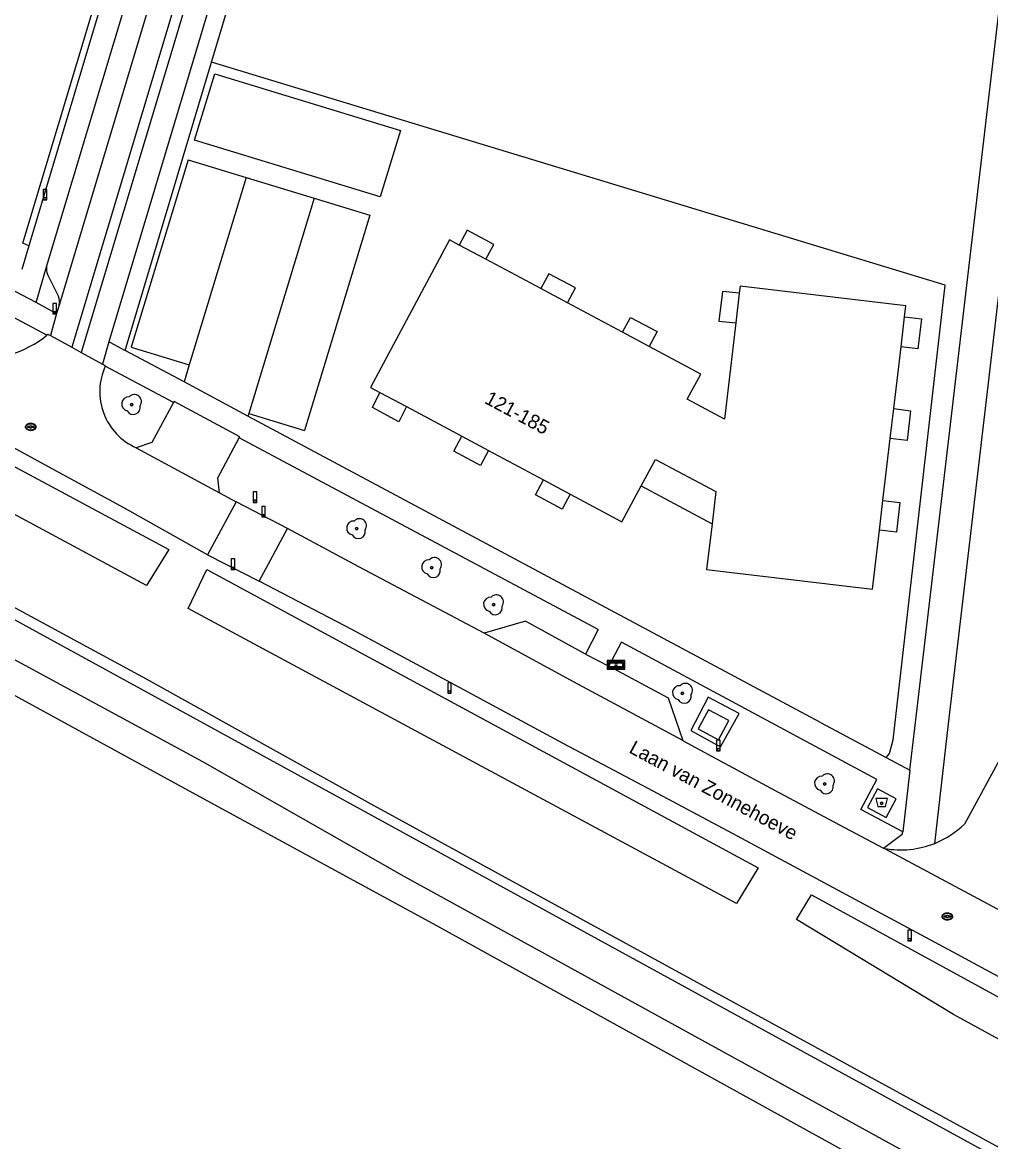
# Model space of a CAD drawing. Extents: x 194485 to 197793, y 468269 to 470822.
# Drawn here: x 197286.1 to 197368.8, y 468510.6 to 468606.2 of the extents above; entities that cross this region are included whole.
import ezdxf

# ---------------------------------------------------------------- set-up
doc = ezdxf.new("R2010")
doc.units = 0
for name, color, linetype in [('BGT begrenzing kruinlijn', 7, 'Continuous'), ('BGT grensvlak begroeid terreindeel', 7, 'Continuous'), ('BGT grensvlak gebouwinstallatie plus 1', 7, 'Continuous'), ('BGT grensvlak onbegroeid terreindeel', 7, 'Continuous'), ('BGT grensvlak overig bouwwerk', 7, 'Continuous'), ('BGT grensvlak pand op maaiveld', 7, 'Continuous'), ('BGT grensvlak vegetatieobject', 7, 'Continuous'), ('BGT grensvlak waterdeel', 7, 'Continuous'), ('BGT grensvlak wegdeel', 7, 'Continuous'), ('BGT lijnelement scheiding hek', 7, 'Continuous'), ('BGT puntobject bak afval apart plaats', 7, 'Continuous'), ('BGT puntobject bord verkeersbord', 7, 'Continuous'), ('BGT puntobject paal afsluitpaal', 7, 'Continuous'), ('BGT puntobject paal lichtmast', 7, 'Continuous'), ('BGT puntobject put inspectie- rioolput', 7, 'Continuous'), ('BGT puntobject vegetatieobject boom', 7, 'Continuous'), ('BGT tekst huisnummerreeks', 7, 'Continuous'), ('BGT tekst openbare ruimte label weg', 7, 'Continuous')]:
    doc.layers.add(name, color=color, linetype=linetype)

msp = doc.modelspace()

# ---------------------------------------------------------------- linework, layer by layer
at = {"layer": 'BGT begrenzing kruinlijn'}
for p, q in [((197301.277, 468540.062), (197274.199, 468554.82)), ((197321.506, 468529.037), (197301.277, 468540.062)), ((197358.881, 468508.393), (197321.506, 468529.037))]:
    msp.add_line(p, q, dxfattribs=at)
at = {"layer": 'BGT grensvlak begroeid terreindeel'}
for points in [[(197432.167, 468470.909), (197318.726, 468533.242), (197301.532, 468543.04), (197272.836, 468558.589), (197252.228, 468569.075), (197184.03, 468606.303), (197086.412, 468660.066), (197019.506, 468696.755), (197018.331, 468697.434), (197018.026, 468697.816), (197018.092, 468698.196), (197018.271, 468698.544), (197018.634, 468699.252), (197019.534, 468701.004), (197019.564, 468701.062), (197019.583, 468701.214)], [(197019.583, 468701.214), (197091.487, 468661.826), (197280.71, 468557.748), (197386.189, 468500), (197454.514, 468462.593), (197487.133, 468444.874), (197528.996, 468422.121), (197536.205, 468418.22)]]:
    msp.add_lwpolyline(points, dxfattribs=at)
at = {"layer": 'BGT grensvlak gebouwinstallatie plus 1'}
msp.add_line((197338.96, 468566.606), (197345.013, 468563.357), dxfattribs=at)
for points in [[(197302.532, 468601.775), (197318.391, 468596.942), (197316.664, 468591.278), (197300.805, 468596.111), (197302.532, 468601.775)], [(197325.694, 468585.944), (197326.369, 468587.212), (197324.102, 468588.436), (197323.421, 468587.158)], [(197332.662, 468582.22), (197333.339, 468583.494), (197331.066, 468584.711), (197330.389, 468583.435)], [(197347.339, 468583.057), (197345.891, 468583.204), (197345.596, 468580.67), (197347.039, 468580.524)], [(197337.358, 468579.71), (197338.041, 468580.979), (197340.317, 468579.767), (197339.632, 468578.495)], [(197361.452, 468581.024), (197362.895, 468580.86), (197362.592, 468578.3), (197361.149, 468578.464)], [(197318.903, 468573.371), (197318.268, 468572.074), (197315.997, 468573.276), (197316.637, 468574.582)], [(197360.526, 468573.191), (197361.966, 468573.018), (197361.675, 468570.465), (197360.224, 468570.639)], [(197325.917, 468569.624), (197325.234, 468568.348), (197322.962, 468569.558), (197323.647, 468570.837)], [(197332.891, 468565.897), (197332.208, 468564.622), (197329.931, 468565.832), (197330.617, 468567.112)], [(197359.599, 468565.347), (197361.042, 468565.177), (197360.751, 468562.632), (197359.298, 468562.803)]]:
    msp.add_lwpolyline(points, dxfattribs=at)
at = {"layer": 'BGT grensvlak onbegroeid terreindeel'}
msp.add_line((197364.908, 468583.742), (197302.268, 468602.775), dxfattribs=at)
for points in [[(197359.878, 468543.395), (197360.172, 468543.735), (197360.482, 468544.922), (197364.908, 468583.742)], [(197343.201, 468545.726), (197345.732, 468544.32), (197347.339, 468547.152), (197344.689, 468548.564), (197343.201, 468545.726)]]:
    msp.add_lwpolyline(points, dxfattribs=at)
at = {"layer": 'BGT grensvlak overig bouwwerk'}
msp.add_lwpolyline([(197346.445, 468546.558), (197344.719, 468547.488), (197343.831, 468545.866), (197345.572, 468544.926), (197346.445, 468546.558)], dxfattribs=at)
at = {"layer": 'BGT grensvlak pand op maaiveld'}
for p, q in [((197325.694, 468585.944), (197323.421, 468587.158)), ((197330.389, 468583.435), (197325.694, 468585.944)), ((197332.662, 468582.22), (197330.389, 468583.435)), ((197347.339, 468583.057), (197347.039, 468580.524)), ((197337.358, 468579.71), (197332.662, 468582.22)), ((197361.149, 468578.464), (197361.452, 468581.024)), ((197339.632, 468578.495), (197337.358, 468579.71)), ((197360.526, 468573.191), (197361.149, 468578.464)), ((197316.637, 468574.582), (197318.903, 468573.371)), ((197318.903, 468573.371), (197323.647, 468570.837)), ((197360.224, 468570.639), (197360.526, 468573.191)), ((197323.647, 468570.837), (197325.917, 468569.624)), ((197359.599, 468565.347), (197360.224, 468570.639)), ((197325.917, 468569.624), (197330.617, 468567.112)), ((197330.617, 468567.112), (197332.891, 468565.897)), ((197359.298, 468562.803), (197359.599, 468565.347))]:
    msp.add_line(p, q, dxfattribs=at)
for points in [[(197323.421, 468587.158), (197322.591, 468587.602), (197315.849, 468575.003), (197316.637, 468574.582)], [(197361.452, 468581.024), (197361.563, 468581.966), (197347.408, 468583.643), (197347.339, 468583.057)], [(197347.039, 468580.524), (197346.064, 468572.279), (197342.898, 468574.005), (197344.057, 468576.13), (197339.632, 468578.495)], [(197338.96, 468566.606), (197340.172, 468568.863), (197345.341, 468566.115), (197345.013, 468563.357)], [(197332.891, 468565.897), (197337.312, 468563.535), (197338.96, 468566.606)], [(197345.013, 468563.357), (197344.549, 468559.447), (197358.705, 468557.782), (197359.298, 468562.803)]]:
    msp.add_lwpolyline(points, dxfattribs=at)
at = {"layer": 'BGT grensvlak vegetatieobject'}
msp.add_lwpolyline([(197286.668, 468587.084), (197286.158, 468587.317), (197295.381, 468618.018), (197295.845, 468617.837)], dxfattribs=at)
at = {"layer": 'BGT grensvlak waterdeel'}
for points in [[(197240.373, 468592.414), (197298.622, 468561.164), (197296.715, 468558.081), (197234.119, 468591.789), (197235.922, 468594.802), (197239.473, 468592.897)], [(197300.27, 468556.121), (197301.875, 468559.448), (197348.944, 468533.975), (197347.085, 468530.952), (197300.27, 468556.121)], [(197352.236, 468529.576), (197353.495, 468531.682), (197399.634, 468506.468), (197452.796, 468477.155), (197513.423, 468443.463), (197512.268, 468441.369), (197467.681, 468465.275), (197424.538, 468489.251), (197365.643, 468521.47), (197352.236, 468529.576)]]:
    msp.add_lwpolyline(points, dxfattribs=at)
at = {"layer": 'BGT grensvlak wegdeel'}
for p, q in [((197288.182, 468585.298), (197309.757, 468657.288)), ((197304.003, 468631.176), (197289.25, 468582.016)), ((197305.98, 468630.569), (197290.325, 468578.437)), ((197306.84, 468630.305), (197291.132, 468577.993)), ((197295.845, 468617.837), (197286.668, 468587.084)), ((197294.894, 468578.15), (197302.268, 468602.775)), ((197288.204, 468579.462), (197246.802, 468601.587)), ((197300.26, 468594.441), (197295.387, 468578.451)), ((197300.26, 468594.441), (197305.234, 468592.925)), ((197305.234, 468592.925), (197300.361, 468576.935)), ((197305.234, 468592.925), (197311.038, 468591.156)), ((197311.038, 468591.156), (197305.438, 468572.781)), ((197311.038, 468591.156), (197315.794, 468589.707)), ((197315.794, 468589.707), (197310.194, 468571.332)), ((197286.668, 468587.084), (197286.057, 468585.083)), ((197287.278, 468582.251), (197288.182, 468585.298)), ((197289.192, 468582.789), (197288.261, 468584.681)), ((197287.278, 468582.251), (197285.503, 468583.189)), ((197289.25, 468582.016), (197289.03, 468581.301)), ((197289.03, 468581.301), (197288.502, 468579.442)), ((197288.204, 468579.462), (197288.294, 468579.536)), ((197288.294, 468579.536), (197288.319, 468579.522)), ((197288.319, 468579.522), (197288.502, 468579.442)), ((197288.502, 468579.442), (197290.325, 468578.437)), ((197293.502, 468578.895), (197292.941, 468576.996)), ((197290.325, 468578.437), (197291.132, 468577.993)), ((197291.132, 468577.993), (197292.941, 468576.996)), ((197299.913, 468575.466), (197294.894, 468578.15)), ((197295.387, 468578.451), (197300.361, 468576.935)), ((197292.941, 468576.996), (197293.204, 468576.852)), ((197293.19, 468576.822), (197293.204, 468576.852)), ((197299.028, 468573.703), (197293.19, 468576.822)), ((197300.361, 468576.935), (197299.913, 468575.466)), ((197305.367, 468572.549), (197299.913, 468575.466)), ((197305.438, 468572.781), (197305.367, 468572.549)), ((197305.438, 468572.781), (197310.194, 468571.332)), ((197354.262, 468546.4), (197305.367, 468572.549)), ((197335.275, 468554.334), (197304.634, 468570.701)), ((197295.835, 468569.853), (197302.95, 468565.994)), ((197304.375, 468565.221), (197301.919, 468560.717)), ((197302.95, 468565.994), (197304.375, 468565.221)), ((197308.75, 468562.958), (197304.375, 468565.221)), ((197306.329, 468558.465), (197308.75, 468562.958)), ((197301.919, 468560.717), (197306.329, 468558.465)), ((197335.275, 468554.334), (197334.188, 468552.24)), ((197336.203, 468551.199), (197337.273, 468553.247)), ((197334.188, 468552.24), (197336.203, 468551.199)), ((197354.262, 468546.4), (197359.878, 468543.395)), ((197359.878, 468543.395), (197361.892, 468542.317)), ((197361.892, 468542.317), (197361.301, 468537.05)), ((197359.662, 468535.679), (197359.732, 468535.643)), ((197359.732, 468535.643), (197372.742, 468528.666))]:
    msp.add_line(p, q, dxfattribs=at)
for points in [[(197364.024, 468536.079), (197365.195, 468546.284), (197386.503, 468727.727)], [(197308.754, 468629.718), (197305.198, 468617.95), (197293.502, 468578.895)], [(197361.892, 468542.317), (197362.468, 468547.119), (197371.388, 468623.026)], [(197302.268, 468602.775), (197306.441, 468616.725), (197306.493, 468616.898)], [(197301.919, 468560.717), (197294.819, 468564.697), (197288.974, 468567.88), (197281.348, 468572.035), (197273.751, 468576.027), (197266.587, 468579.914), (197259.338, 468583.766), (197251.614, 468587.927), (197243.936, 468592.069), (197230.727, 468599.074), (197223.043, 468603.199), (197216.123, 468606.862), (197211.884, 468609.035)], [(197289.03, 468581.301), (197288.95, 468581.331), (197287.278, 468582.251)], [(197293.502, 468578.895), (197293.585, 468578.865), (197294.894, 468578.15)], [(197299.028, 468573.703), (197297.173, 468570.306), (197295.835, 468569.853)], [(197304.634, 468570.701), (197304.679, 468570.786), (197299.081, 468573.801), (197299.028, 468573.703)], [(197302.95, 468565.994), (197302.805, 468567.282), (197304.634, 468570.701)], [(197381.741, 468565.638), (197376.151, 468555.292), (197371.047, 468545.942), (197367.246, 468538.962), (197366.572, 468537.722)], [(197325.547, 468554.032), (197314.836, 468559.68), (197308.75, 468562.958)], [(197380.69, 468518.577), (197373.546, 468522.5), (197365.965, 468526.602), (197359.811, 468529.902), (197347.174, 468536.683), (197339.55, 468540.775), (197332.292, 468544.615), (197323.432, 468549.38), (197314.3, 468554.315), (197306.329, 468558.465)], [(197334.188, 468552.24), (197329.084, 468555.051), (197325.547, 468554.032)], [(197342.542, 468544.841), (197342.52, 468544.853), (197333.539, 468549.658), (197325.547, 468554.032)], [(197361.301, 468537.05), (197357.705, 468538.961), (197359.094, 468541.538), (197337.273, 468553.247)], [(197342.542, 468544.841), (197341.29, 468548.484), (197336.203, 468551.199)], [(197342.542, 468544.841), (197350.335, 468540.622), (197355.829, 468537.698), (197359.662, 468535.679)], [(197360.741, 468539.878), (197359.132, 468540.739), (197358.275, 468539.136), (197359.884, 468538.275), (197360.741, 468539.878)], [(197359.662, 468535.679), (197361.26, 468536.866), (197361.301, 468537.05)]]:
    msp.add_lwpolyline(points, dxfattribs=at)
for centre, radius, start, end in [((197289.006, 468585.09), 0.85, 165.82125, 208.77153), ((197288.175, 468582.324), 1.119, 344.0182, 24.56379), ((197282.331, 468586.738), 9.351, 265.58588, 308.91125), ((197297.943, 468574.64), 5.231, 155.34036, 246.22695), ((197361.05, 468543.489), 7.984, 291.87026, 313.75916), ((197361.113, 468543.393), 7.872, 259.89729, 291.70362)]:
    msp.add_arc(centre, radius, start, end, dxfattribs=at)
at = {"layer": 'BGT lijnelement scheiding hek'}
msp.add_lwpolyline([(197141.731, 468635.146), (197260.438, 468570.015), (197279.689, 468559.329), (197296.669, 468550.124), (197316.113, 468539.31), (197420.228, 468482.405), (197464.176, 468458.291), (197526.832, 468424.115), (197536.28, 468418.881), (197536.782, 468417.918), (197547.664, 468412.214), (197563.201, 468403.771), (197578.242, 468395.835), (197597, 468386.1), (197611.663, 468378.341), (197652.783, 468357.36), (197675.778, 468345.78), (197705.9, 468330.183), (197722.039, 468321.941), (197735.959, 468315.022), (197747.759, 468309.018), (197745.984, 468305.601), (197754.995, 468300.861), (197775.877, 468290.286)], dxfattribs=at)
at = {"layer": 'BGT puntobject bak afval apart plaats'}
msp.add_lwpolyline([(197359.833, 468539.232), (197360.008, 468539.907), (197359.008, 468539.907), (197359.183, 468539.232)], close=True, dxfattribs=at)
msp.add_circle((197359.508, 468539.507), 0.1, dxfattribs=at)
for start, end in [(0, 180), (180, 0)]:
    msp.add_arc((197359.508, 468539.507), 0.1, start, end, dxfattribs=at)
at = {"layer": 'BGT puntobject bord verkeersbord'}
for points in [[(197336.054, 468551.688), (197336.054, 468550.938), (197337.554, 468550.938), (197337.554, 468551.688)], [(197337.454, 468551.588), (197337.454, 468551.038), (197336.154, 468551.038), (197336.154, 468551.588)], [(197336.154, 468551.588), (197336.154, 468551.038), (197337.454, 468551.038), (197337.454, 468551.588)], [(197337.354, 468551.488), (197337.354, 468551.138), (197336.254, 468551.138), (197336.254, 468551.488)]]:
    msp.add_lwpolyline(points, close=True, dxfattribs=at)
for start, end in [(0, 180), (180, 0)]:
    msp.add_arc((197336.804, 468551.313), 0.1, start, end, dxfattribs=at)
at = {"layer": 'BGT puntobject paal afsluitpaal'}
for points in [[(197289.008, 468582.173), (197288.708, 468582.173), (197288.708, 468581.273), (197288.858, 468581.273)], [(197288.858, 468581.273), (197289.008, 468581.273), (197289.008, 468582.173)], [(197306.845, 468564.85), (197306.545, 468564.85), (197306.545, 468563.95), (197306.695, 468563.95)], [(197306.695, 468563.95), (197306.845, 468563.95), (197306.845, 468564.85)], [(197304.242, 468560.362), (197303.942, 468560.362), (197303.942, 468559.462), (197304.092, 468559.462)], [(197304.092, 468559.462), (197304.242, 468559.462), (197304.242, 468560.362)]]:
    msp.add_lwpolyline(points, dxfattribs=at)
for centre, start, end in [((197288.858, 468581.373), 0, 180), ((197288.858, 468581.373), 0, 180), ((197288.858, 468581.373), 180, 0), ((197288.858, 468581.373), 180, 270), ((197288.858, 468581.373), 270, 0), ((197306.695, 468564.05), 0, 180), ((197306.695, 468564.05), 0, 180), ((197306.695, 468564.05), 180, 0), ((197306.695, 468564.05), 180, 270), ((197306.695, 468564.05), 270, 0), ((197304.092, 468559.562), 0, 180), ((197304.092, 468559.562), 0, 180), ((197304.092, 468559.562), 180, 0), ((197304.092, 468559.562), 180, 270), ((197304.092, 468559.562), 270, 0)]:
    msp.add_arc(centre, 0.1, start, end, dxfattribs=at)
at = {"layer": 'BGT puntobject paal lichtmast'}
for points in [[(197288.185, 468591.907), (197287.885, 468591.907), (197287.885, 468591.007), (197288.035, 468591.007)], [(197288.035, 468591.007), (197288.185, 468591.007), (197288.185, 468591.907)], [(197306.12, 468566.092), (197305.82, 468566.092), (197305.82, 468565.192), (197305.97, 468565.192)], [(197305.97, 468565.192), (197306.12, 468565.192), (197306.12, 468566.092)], [(197322.739, 468549.794), (197322.439, 468549.794), (197322.439, 468548.894), (197322.589, 468548.894)], [(197322.589, 468548.894), (197322.739, 468548.894), (197322.739, 468549.794)], [(197345.696, 468544.88), (197345.396, 468544.88), (197345.396, 468543.98), (197345.546, 468543.98)], [(197345.546, 468543.98), (197345.696, 468543.98), (197345.696, 468544.88)], [(197362.038, 468528.662), (197361.738, 468528.662), (197361.738, 468527.762), (197361.888, 468527.762)], [(197361.888, 468527.762), (197362.038, 468527.762), (197362.038, 468528.662)]]:
    msp.add_lwpolyline(points, dxfattribs=at)
for centre, start, end in [((197288.035, 468591.107), 0, 180), ((197288.035, 468591.107), 0, 180), ((197288.035, 468591.107), 180, 0), ((197288.035, 468591.107), 180, 270), ((197288.035, 468591.107), 270, 0), ((197305.97, 468565.292), 0, 180), ((197305.97, 468565.292), 0, 180), ((197305.97, 468565.292), 180, 0), ((197305.97, 468565.292), 180, 270), ((197305.97, 468565.292), 270, 0), ((197322.589, 468548.994), 0, 180), ((197322.589, 468548.994), 0, 180), ((197322.589, 468548.994), 180, 0), ((197322.589, 468548.994), 180, 270), ((197322.589, 468548.994), 270, 0), ((197345.546, 468544.08), 0, 180), ((197345.546, 468544.08), 0, 180), ((197345.546, 468544.08), 180, 0), ((197345.546, 468544.08), 180, 270), ((197345.546, 468544.08), 270, 0), ((197361.888, 468527.862), 0, 180), ((197361.888, 468527.862), 0, 180), ((197361.888, 468527.862), 180, 0), ((197361.888, 468527.862), 180, 270), ((197361.888, 468527.862), 270, 0)]:
    msp.add_arc(centre, 0.1, start, end, dxfattribs=at)
at = {"layer": 'BGT puntobject put inspectie- rioolput'}
for p, q in [((197286.729, 468571.674), (197286.572, 468571.674)), ((197286.572, 468571.599), (197286.729, 468571.599)), ((197287.072, 468571.674), (197286.915, 468571.674)), ((197286.915, 468571.599), (197287.072, 468571.599)), ((197365.016, 468529.872), (197364.859, 468529.872)), ((197364.859, 468529.797), (197365.016, 468529.797)), ((197365.359, 468529.872), (197365.202, 468529.872)), ((197365.202, 468529.797), (197365.359, 468529.797))]:
    msp.add_line(p, q, dxfattribs=at)
for centre, radius, start, end in [((197286.572, 468571.636), 0.0375, 90, 270), ((197286.822, 468571.636), 0.1, 0, 180), ((197286.822, 468571.636), 0.1, 157.97569, 180), ((197286.822, 468571.636), 0.1, 180, 202.02431), ((197286.822, 468571.636), 0.1, 180, 0), ((197286.822, 468571.636), 0.1, 0, 22.02431), ((197286.822, 468571.636), 0.1, 337.97569, 0), ((197287.072, 468571.636), 0.0375, 270, 90), ((197364.859, 468529.834), 0.0375, 90, 270), ((197365.109, 468529.834), 0.1, 0, 180), ((197365.109, 468529.834), 0.1, 157.97569, 180), ((197365.109, 468529.834), 0.1, 180, 202.02431), ((197365.109, 468529.834), 0.1, 180, 0), ((197365.109, 468529.834), 0.1, 0, 22.02431), ((197365.109, 468529.834), 0.1, 337.97569, 0), ((197365.359, 468529.834), 0.0375, 270, 90)]:
    msp.add_arc(centre, radius, start, end, dxfattribs=at)
for centre in [(197286.822, 468571.636), (197365.109, 468529.834)]:
    msp.add_ellipse(centre, major_axis=(0.392, 0), ratio=0.689655, dxfattribs=at)
for points in [[(197287.264, 468571.636), (197287.264, 468571.679), (197287.252, 468571.723), (197287.186, 468571.837), (197287.105, 468571.894), (197286.913, 468571.959), (197286.803, 468571.965), (197286.6, 468571.924), (197286.509, 468571.877), (197286.406, 468571.76), (197286.381, 468571.7), (197286.379, 468571.578), (197286.403, 468571.517), (197286.487, 468571.418), (197286.546, 468571.379), (197286.725, 468571.311), (197286.859, 468571.304), (197287.092, 468571.366), (197287.192, 468571.435), (197287.255, 468571.56), (197287.264, 468571.598), (197287.264, 468571.636)], [(197365.551, 468529.834), (197365.551, 468529.877), (197365.539, 468529.921), (197365.473, 468530.035), (197365.392, 468530.092), (197365.2, 468530.157), (197365.09, 468530.163), (197364.887, 468530.122), (197364.796, 468530.075), (197364.693, 468529.958), (197364.668, 468529.898), (197364.666, 468529.776), (197364.69, 468529.715), (197364.774, 468529.616), (197364.833, 468529.577), (197365.012, 468529.509), (197365.146, 468529.502), (197365.379, 468529.564), (197365.479, 468529.633), (197365.542, 468529.758), (197365.551, 468529.796), (197365.551, 468529.834)]]:
    msp.add_open_spline(points, degree=3, dxfattribs=at)
at = {"layer": 'BGT puntobject vegetatieobject boom'}
for centre in [(197295.434, 468573.543), (197314.648, 468562.947), (197321.057, 468559.624), (197326.348, 468556.442), (197342.482, 468548.889), (197354.616, 468541.158)]:
    msp.add_circle(centre, 0.1, dxfattribs=at)
for centre, radius, start, end in [((197295.184, 468573.593), 0.6, 85.13702, 257.75442), ((197295.684, 468573.793), 0.6, 323.54458, 138.4658), ((197295.584, 468573.293), 0.6, 208.50578, 13.83556), ((197295.434, 468573.543), 0.1, 0, 180), ((197295.434, 468573.543), 0.1, 180, 0), ((197314.398, 468562.997), 0.6, 85.13702, 257.75442), ((197314.898, 468563.197), 0.6, 323.54458, 138.4658), ((197314.798, 468562.697), 0.6, 208.50578, 13.83556), ((197314.648, 468562.947), 0.1, 0, 180), ((197314.648, 468562.947), 0.1, 180, 0), ((197321.307, 468559.874), 0.6, 323.54458, 138.4658), ((197320.807, 468559.674), 0.6, 85.13702, 257.75442), ((197321.207, 468559.374), 0.6, 208.50578, 13.83556), ((197321.057, 468559.624), 0.1, 0, 180), ((197321.057, 468559.624), 0.1, 180, 0), ((197326.098, 468556.492), 0.6, 85.13702, 257.75442), ((197326.598, 468556.692), 0.6, 323.54458, 138.4658), ((197326.348, 468556.442), 0.1, 0, 180), ((197326.498, 468556.192), 0.6, 208.50578, 13.83556), ((197326.348, 468556.442), 0.1, 180, 0), ((197342.232, 468548.939), 0.6, 85.13702, 257.75442), ((197342.732, 468549.139), 0.6, 323.54458, 138.4658), ((197342.482, 468548.889), 0.1, 0, 180), ((197342.482, 468548.889), 0.1, 180, 0), ((197342.632, 468548.639), 0.6, 208.50578, 13.83556), ((197354.366, 468541.208), 0.6, 85.13702, 257.75442), ((197354.866, 468541.408), 0.6, 323.54458, 138.4658), ((197354.616, 468541.158), 0.1, 0, 180), ((197354.766, 468540.908), 0.6, 208.50578, 13.83556), ((197354.616, 468541.158), 0.1, 180, 0)]:
    msp.add_arc(centre, radius, start, end, dxfattribs=at)

# ---------------------------------------------------------------- texts
at = {"layer": 'BGT tekst huisnummerreeks'}
msp.add_text('121-185', height=1.2, rotation=331.9, dxfattribs=at).set_placement((197325.5, 468573.7))
at = {"layer": 'BGT tekst openbare ruimte label weg'}
msp.add_text('Laan van Zonnehoeve', height=1.2, rotation=331.7, dxfattribs=at).set_placement((197337.836, 468543.869))

doc.saveas('drawing.dxf')
